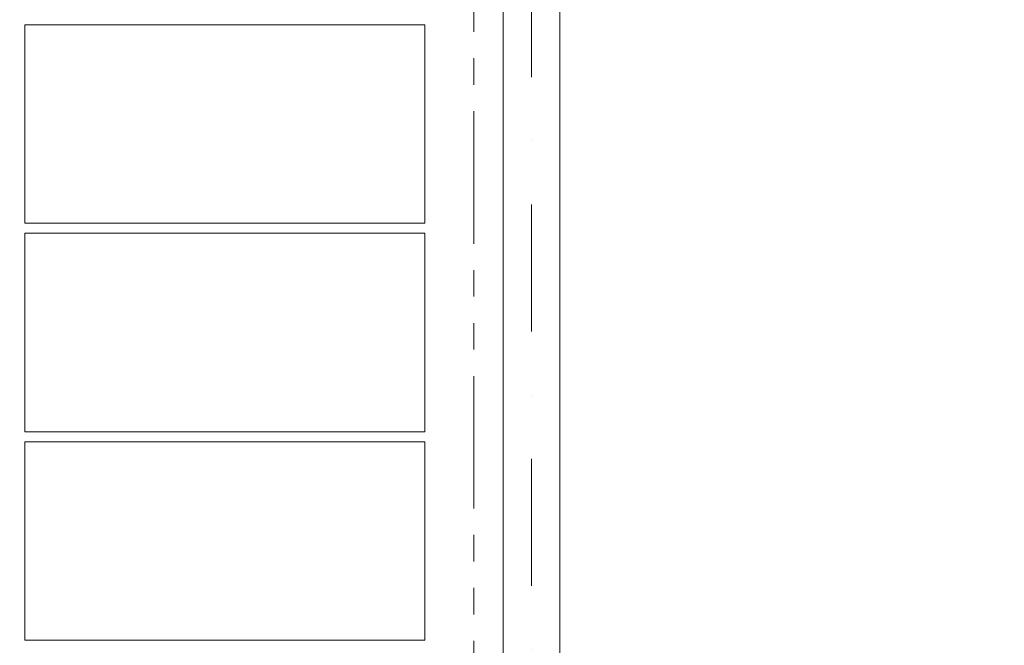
# Model space of a CAD drawing. Header units: millimetres. Extents: x -1695604 to 5289369, y -1488057 to 2187451.
# Tile 582 of 656: x 413015 to 415969, y 151430 to 153305. Entities that reach past the tile are written whole.
import ezdxf
from ezdxf import colors
from ezdxf.entities.mleader import LeaderData, LeaderLine
from ezdxf.math import Vec2, Vec3

# ---------------------------------------------------------------- set-up
doc = ezdxf.new("R2010")
doc.units = ezdxf.units.MM
for name, pattern in [('CENTERX2', [101.6, 63.5, -12.7, 12.7, -12.7]), ('DASHDOT', [25.4, 12.7, -6.35, 0, -6.35]), ('PHANTOM2', [31.75, 15.875, -3.175, 3.175, -3.175, 3.175, -3.175])]:
    doc.linetypes.add(name, pattern=pattern)
for name, color, linetype, lineweight in [('A99_FVE', 30, 'Continuous', 5), ('A99_N_txt-popis-50 @ 200', 240, 'Continuous', 9), ('A99_S_kce-demolice', 30, 'Continuous', 20), ('A99_S_osy', 1, 'CENTERX2', 5)]:
    doc.layers.add(name, color=color, linetype=linetype, lineweight=lineweight)
doc.styles.add('A99_popis', font='isocpeur.ttf')

msp = doc.modelspace()

# ---------------------------------------------------------------- linework, layer by layer
at = {"layer": 'A99_FVE', "linetype": 'Continuous', "lineweight": 15, "ltscale": 2}
msp.add_lwpolyline([(414465, 155305), (414635, 155305), (414635, 149540), (414465, 149540)], close=True, dxfattribs=at)
at = {"layer": 'A99_FVE', "lineweight": 5, "ltscale": 2}
for points in [[(414230, 152695), (414230, 153290), (413030, 153290), (413030, 152695)], [(414230, 152070), (414230, 152665), (413030, 152665), (413030, 152070)], [(414230, 151445), (414230, 152040), (413030, 152040), (413030, 151445)]]:
    msp.add_lwpolyline(points, close=True, dxfattribs=at)
at = {"layer": 'A99_S_kce-demolice', "linetype": 'PHANTOM2', "lineweight": 9, "ltscale": 25}
msp.add_lwpolyline([(414377.5, 148665), (414377.5, 182990)], dxfattribs=at)
at = {"layer": 'A99_S_osy', "linetype": 'DASHDOT', "lineweight": 5, "ltscale": 30}
msp.add_lwpolyline([(414550, 250300), (414550, 146890)], dxfattribs=at)

# ---------------------------------------------------------------- leaders
at = {"layer": 'A99_N_txt-popis-50 @ 200', "lineweight": 9}
ml = msp.add_multileader_mtext('Standard', dxfattribs=at)
ml.set_content('\\A1;{\\fISOCPEUR|b1|i0|c238|p34;\\C256;ocelový nosník}', color=1, style='A99_popis')
ml.set_leader_properties(color=256, linetype='ByLayer', lineweight=-1)
ml.build(insert=Vec2(0, 0))
ml.multileader.update_dxf_attribs({"dogleg_length": 200, "arrow_head_size": 300, "scale": 200})
ctx = ml.context
ctx.base_point, ctx.scale, ctx.char_height, ctx.arrow_head_size, ctx.landing_gap_size, ctx.plane_origin = Vec3(21517.5, 152275), 200, 400, 300, 1000, Vec3(20965, 145696.7)
notes = []
notes.append((ctx, [(0, (1, 1, 0), (20717.5, 152275), (1, 0), 800, [(0, [(20720, 150347.5)], 0, [])])]))
ctx.mtext.insert, ctx.mtext.width, ctx.mtext.defined_height, ctx.mtext.flow_direction = Vec3(22517.5, 152533.2), 3664.376, 670, 5
for ctx, leaders in notes:
    for number, flags, end, landing, length, lines in leaders:
        leader = LeaderData()
        leader.index, (leader.has_last_leader_line, leader.has_dogleg_vector, leader.attachment_direction) = number, flags
        leader.last_leader_point, leader.dogleg_vector, leader.dogleg_length = Vec3(end), Vec3(landing), length
        for number, points, colour, breaks in lines:
            line = LeaderLine()
            line.index, line.vertices, line.color, line.breaks = number, Vec3.list(points), colors.encode_raw_color(colour), breaks
            leader.lines.append(line)
        ctx.leaders.append(leader)

doc.saveas('drawing.dxf')
